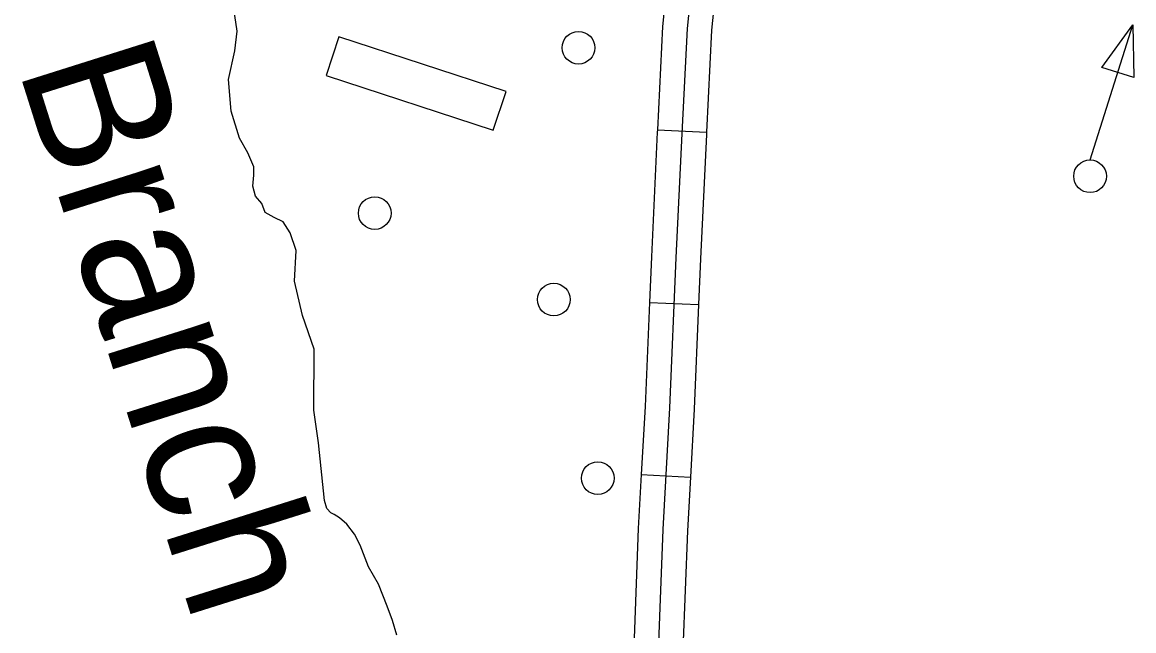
# Model space of a CAD drawing. Extents: x 653372 to 905732, y 627442 to 787275.
# Drawn here: x 699308 to 702704, y 781902 to 783763 of the extents above; entities that cross this region are included whole.
import ezdxf

# ---------------------------------------------------------------- set-up
doc = ezdxf.new("R2010")
doc.units = 0
for name, color, linetype in [('32', 7, 'Continuous'), ('35', 7, 'Continuous'), ('56', 7, 'Continuous'), ('57', 7, 'Continuous')]:
    doc.layers.add(name, color=color, linetype=linetype)

msp = doc.modelspace()

# ---------------------------------------------------------------- linework, layer by layer
at = {"layer": '32'}
for p, q in [((701248.8, 783434.4), (701398.7, 783426.9)), ((701224.7, 782906.4), (701374.6, 782900)), ((701199.7, 782380), (701349.5, 782371.6))]:
    msp.add_line(p, q, dxfattribs=at)
for points in [[(701359.5, 784165.5), (701357.5, 784028.1), (701354.7, 783935.4), (701347.4, 783822.9), (701339.4, 783744), (701323.4, 783423.2), (701305.5, 783042.3), (701286.2, 782583.8), (701265.4, 782211.8), (701245.4, 781679.7), (701233.2, 781484.1), (701229.1, 781348.8), (701214.4, 780966.2), (701200.1, 780622.8), (701192.5, 780476.7), (701184.1, 780329.8), (701180.7, 780243.6), (701173.2, 780095.3), (701152.3, 779562.6), (701141.4, 779332.8), (701124.3, 778891.4)], [(701280.4, 783959.9), (701279.8, 783939), (701272.6, 783829.1), (701264.6, 783749.6), (701248.8, 783434.4)], [(701430.4, 783955.4), (701429.7, 783931.9), (701422.1, 783816.7), (701414.2, 783738.3), (701398.7, 783426.9)], [(701248.8, 783434.4), (701248.5, 783426.8), (701230.6, 783045.6), (701224.7, 782906.4)], [(701398.7, 783426.9), (701398.3, 783419.6), (701380.5, 783039), (701374.6, 782900)], [(701224.7, 782906.4), (701211.3, 782587.5), (701199.7, 782380)], [(701374.6, 782900), (701361.1, 782580.1), (701349.5, 782371.6)], [(701199.7, 782380), (701190.5, 782215.3), (701176.8, 781851.1)], [(701349.5, 782371.6), (701340.3, 782208.3), (701326.7, 781845.5)]]:
    msp.add_lwpolyline(points, dxfattribs=at)
at = {"layer": '35'}
for points in [[(700232.1, 782300.3), (700213.2, 782477.1), (700199.7, 782576.5), (700199.8, 782763.5), (700164.4, 782866.3), (700140.1, 782971.5), (700145.6, 783064.8), (700126.9, 783118.6), (700105.3, 783152.8), (700078.5, 783165.7), (700050.4, 783181.5), (700040, 783208.2), (700020.8, 783231.1), (700012.8, 783262.1), (700016.3, 783295.1), (700015.8, 783320.6), (699997.9, 783363.4), (699971.8, 783408.2), (699946.8, 783491.4), (699938.7, 783587.9), (699957.8, 783675.3), (699965.1, 783735.6), (699951.3, 783824)], [(700452.9, 781888.8), (700439.1, 781934), (700423.7, 781977), (700396.8, 782044.7), (700366.6, 782098), (700340.4, 782164.1), (700323.2, 782198.1), (700299.8, 782228.4), (700277.6, 782247.3), (700261.2, 782257.7), (700251.5, 782262.5), (700239, 782276.6), (700232.1, 782300.3)]]:
    msp.add_lwpolyline(points, dxfattribs=at)
at = {"layer": '56'}
for p, q in [((702606.8, 783624.9), (702701.6, 783755.4)), ((702701.6, 783755.4), (702704.1, 783594.2)), ((702704.1, 783594.2), (702606.8, 783624.9))]:
    msp.add_line(p, q, dxfattribs=at)
msp.add_lwpolyline([(702571, 783342.4), (702701.6, 783755.4)], dxfattribs=at)
for centre in [(701007.8, 783684.9), (702570.5, 783291.9), (700385.3, 783179.4), (700932.2, 782914.9), (701066.6, 782369)]:
    msp.add_circle(centre, 50, dxfattribs=at)
at = {"layer": '57'}
for p, q in [((700275.4, 783718.7), (700236.5, 783599.9)), ((700786.3, 783551.6), (700275.4, 783718.7)), ((700236.5, 783599.9), (700747.4, 783432.8)), ((700747.4, 783432.8), (700786.3, 783551.6))]:
    msp.add_line(p, q, dxfattribs=at)

# ---------------------------------------------------------------- texts
at = {"layer": '35'}
msp.add_text('Branch', height=422.4, rotation=287.5366, dxfattribs=at).set_placement((699294.4, 783624.8))

doc.saveas('drawing.dxf')
